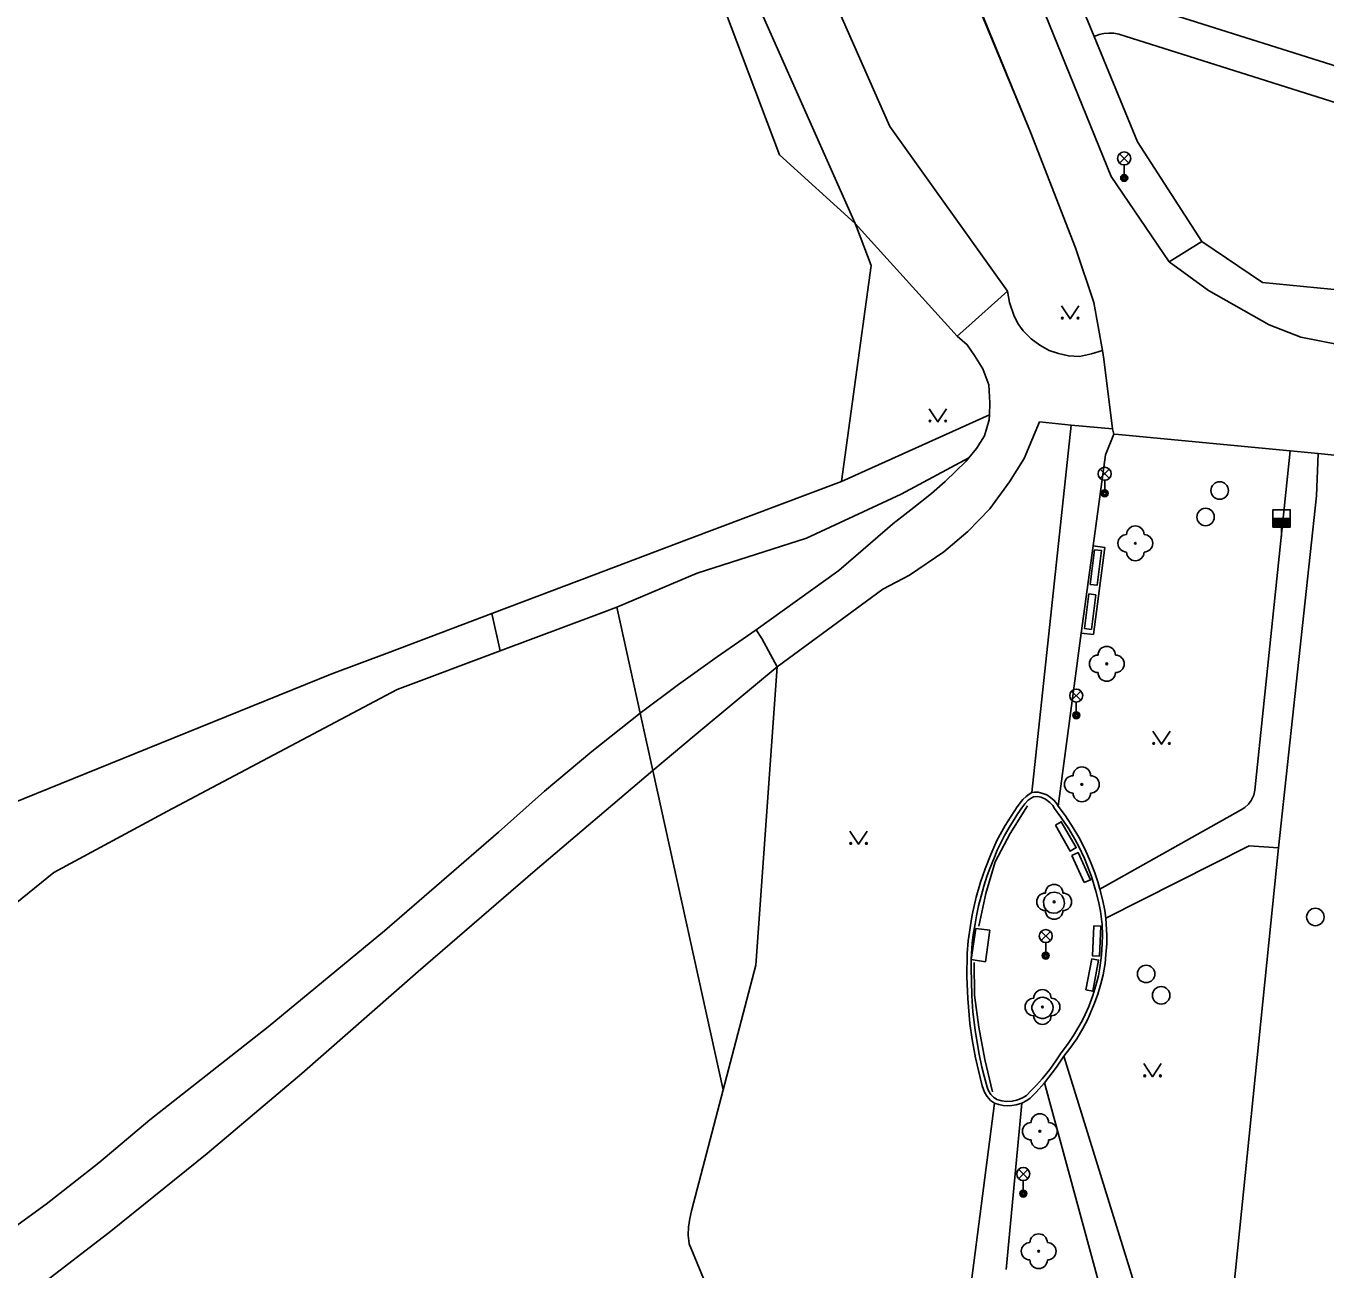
# Model space of a CAD drawing. Extents: x -595546 to -593986, y -1160845 to -1159202.
# Drawn here: x -594601.6 to -594527, y -1159966.5 to -1159895.1 of the extents above; entities that cross this region are included whole.
import ezdxf

# ---------------------------------------------------------------- set-up
doc = ezdxf.new("R2010")
doc.units = 0
for name, color, linetype in [('DOP - rozhrani ploch obecne', 7, 'Continuous'), ('Level 22', 7, 'Continuous'), ('Level 27', 7, 'Continuous'), ('Level 28', 7, 'Continuous'), ('Level 33', 7, 'Continuous'), ('Level 36', 7, 'Continuous'), ('Specificka linie pasportu komunikaci', 7, 'Continuous'), ('TM - chodniky - VP', 7, 'Continuous'), ('TM - hranice MC - pomocna linie', 7, 'Continuous'), ('TM - komunikace - VP', 7, 'Continuous'), ('TM - letecke snimky - pomocna linie', 7, 'Continuous'), ('TM - rozhrani mezi zpev. plochami mezi sebou - VP', 7, 'Continuous'), ('TM - rozhrani ploch obecne - VP', 7, 'Continuous'), ('TM - zabradli - VP', 7, 'Continuous')]:
    doc.layers.add(name, color=color, linetype=linetype)

msp = doc.modelspace()

# ---------------------------------------------------------------- linework, layer by layer
at = {"layer": 'DOP - rozhrani ploch obecne'}
for points in [[(-594554.05, -1159906.48), (-594574.25, -1159860.99)], [(-594562.57, -1159891.42), (-594558.39, -1159902.53)], [(-594562.57, -1159891.42), (-594558.39, -1159902.53)], [(-594558.39, -1159902.53), (-594554.05, -1159906.48)], [(-594553.97, -1159906.67), (-594554.05, -1159906.48)], [(-594553.13, -1159908.89), (-594553.97, -1159906.67)], [(-594554.84, -1159921.28), (-594553.13, -1159908.89)], [(-594551.4, -1159922.01), (-594547.53, -1159919.93)], [(-594554.84, -1159921.28), (-594563.73, -1159924.64)], [(-594556.84, -1159924.54), (-594551.4, -1159922.01)], [(-594563.73, -1159924.64), (-594569.02, -1159926.64)], [(-594563.11, -1159926.54), (-594556.84, -1159924.54)], [(-594569.02, -1159926.64), (-594574.9, -1159928.86)], [(-594563.11, -1159926.54), (-594567.72, -1159928.5)], [(-594574.9, -1159928.86), (-594580.75, -1159931.08)], [(-594574.9, -1159928.86), (-594574.42, -1159931)], [(-594568.73, -1159928.88), (-594574.42, -1159931)], [(-594567.72, -1159928.5), (-594568.73, -1159928.88)], [(-594567.72, -1159928.5), (-594567.53, -1159929.35)], [(-594567.53, -1159929.35), (-594566.38, -1159934.58)], [(-594580.75, -1159931.08), (-594584.07, -1159932.33)], [(-594574.42, -1159931), (-594580.32, -1159933.22)], [(-594584.07, -1159932.33), (-594594.65, -1159936.61)], [(-594580.32, -1159933.22), (-594583.55, -1159934.93)], [(-594583.55, -1159934.93), (-594593.51, -1159940.21)], [(-594566.38, -1159934.58), (-594565.65, -1159937.87)], [(-594594.65, -1159936.61), (-594612.27, -1159943.74)], [(-594565.65, -1159937.87), (-594561.62, -1159956.21)], [(-594593.51, -1159940.21), (-594600.02, -1159943.72)], [(-594600.02, -1159943.72), (-594604.38, -1159947.24)]]:
    msp.add_lwpolyline(points, dxfattribs=at)
at = {"layer": 'Level 22'}
for centre in [(-594537.97, -1159924.83), (-594539.61, -1159931.75), (-594541.04, -1159938.67), (-594542.63, -1159945.41), (-594543.3, -1159951.45), (-594543.45, -1159958.58), (-594543.52, -1159965.47)]:
    msp.add_circle(centre, 0.05, dxfattribs=at)
for centre, start, end in [((-594537.97, -1159924.33), 0, 180), ((-594538.47, -1159924.83), 90, 270), ((-594537.47, -1159924.83), 270, 90), ((-594537.97, -1159925.33), 180, 0), ((-594540.11, -1159931.75), 90, 270), ((-594539.61, -1159931.25), 0, 180), ((-594539.11, -1159931.75), 270, 90), ((-594539.61, -1159932.25), 180, 0), ((-594541.04, -1159938.17), 0, 180), ((-594541.54, -1159938.67), 90, 270), ((-594540.54, -1159938.67), 270, 90), ((-594541.04, -1159939.17), 180, 0), ((-594542.63, -1159944.91), 0, 180), ((-594543.13, -1159945.41), 90, 270), ((-594542.13, -1159945.41), 270, 90), ((-594542.63, -1159945.91), 180, 0), ((-594543.3, -1159950.95), 0, 180), ((-594543.8, -1159951.45), 90, 270), ((-594542.8, -1159951.45), 270, 90), ((-594543.3, -1159951.95), 180, 0), ((-594543.95, -1159958.58), 90, 270), ((-594543.45, -1159958.08), 0, 180), ((-594542.95, -1159958.58), 270, 90), ((-594543.45, -1159959.08), 180, 0), ((-594543.52, -1159964.97), 0, 180), ((-594544.02, -1159965.47), 90, 270), ((-594543.02, -1159965.47), 270, 90), ((-594543.52, -1159965.97), 180, 0)]:
    msp.add_arc(centre, 0.5, start, end, dxfattribs=at)
at = {"layer": 'Level 27'}
for centre in [(-594533.13, -1159921.8), (-594533.94, -1159923.32), (-594527.64, -1159946.28), (-594537.35, -1159949.55), (-594536.49, -1159950.78)]:
    msp.add_circle(centre, 0.5, dxfattribs=at)
at = {"layer": 'Level 28'}
for p, q in [((-594530.08, -1159923.4), (-594529.08, -1159923.4)), ((-594530.08, -1159923.45), (-594529.08, -1159923.45)), ((-594530.08, -1159923.5), (-594529.08, -1159923.5)), ((-594530.08, -1159923.55), (-594529.08, -1159923.55)), ((-594530.08, -1159923.6), (-594529.08, -1159923.6)), ((-594530.08, -1159923.65), (-594529.08, -1159923.65)), ((-594530.08, -1159923.7), (-594529.08, -1159923.7)), ((-594530.08, -1159923.75), (-594529.08, -1159923.75)), ((-594530.08, -1159923.8), (-594529.08, -1159923.8)), ((-594530.08, -1159923.85), (-594529.08, -1159923.85)), ((-594529.58, -1159923.9), (-594529.58, -1159924.43))]:
    msp.add_line(p, q, dxfattribs=at)
msp.add_lwpolyline([(-594530.08, -1159923.9), (-594529.08, -1159923.9), (-594529.08, -1159922.9), (-594530.08, -1159922.9)], close=True, dxfattribs=at)
at = {"layer": 'Level 33'}
for p, q in [((-594538.875, -1159903), (-594538.345, -1159902.47)), ((-594538.875, -1159902.47), (-594538.345, -1159903)), ((-594538.61, -1159903.11), (-594538.61, -1159903.86)), ((-594539.995, -1159921.1), (-594539.465, -1159920.57)), ((-594539.995, -1159920.57), (-594539.465, -1159921.1)), ((-594539.73, -1159921.21), (-594539.73, -1159921.96)), ((-594541.625, -1159933.84), (-594541.095, -1159933.31)), ((-594541.625, -1159933.31), (-594541.095, -1159933.84)), ((-594541.36, -1159933.95), (-594541.36, -1159934.7)), ((-594543.375, -1159947.64), (-594542.845, -1159947.11)), ((-594543.375, -1159947.11), (-594542.845, -1159947.64)), ((-594543.11, -1159947.75), (-594543.11, -1159948.5)), ((-594544.665, -1159961.3), (-594544.135, -1159960.77)), ((-594544.665, -1159960.77), (-594544.135, -1159961.3)), ((-594544.4, -1159961.41), (-594544.4, -1159962.16))]:
    msp.add_line(p, q, dxfattribs=at)
for centre, radius in [((-594538.61, -1159902.735), 0.375), ((-594538.61, -1159903.86), 0.2), ((-594538.61, -1159903.86), 0.145), ((-594538.61, -1159903.86), 0.0876), ((-594539.73, -1159920.835), 0.375), ((-594539.73, -1159921.96), 0.2), ((-594539.73, -1159921.96), 0.145), ((-594539.73, -1159921.96), 0.0876), ((-594541.36, -1159933.575), 0.375), ((-594541.36, -1159934.7), 0.2), ((-594541.36, -1159934.7), 0.145), ((-594541.36, -1159934.7), 0.0876), ((-594543.11, -1159947.375), 0.375), ((-594543.11, -1159948.5), 0.2), ((-594543.11, -1159948.5), 0.145), ((-594543.11, -1159948.5), 0.0876), ((-594544.4, -1159961.035), 0.375), ((-594544.4, -1159962.16), 0.2), ((-594544.4, -1159962.16), 0.145), ((-594544.4, -1159962.16), 0.0876)]:
    msp.add_circle(centre, radius, dxfattribs=at)
at = {"layer": 'Level 36'}
for points in [[(-594542.21, -1159911.2), (-594541.71, -1159911.95), (-594541.21, -1159911.2)], [(-594549.8, -1159917.11), (-594549.3, -1159917.86), (-594548.8, -1159917.11)], [(-594536.97, -1159935.62), (-594536.47, -1159936.37), (-594535.97, -1159935.62)], [(-594554.35, -1159941.36), (-594553.85, -1159942.11), (-594553.35, -1159941.36)], [(-594537.48, -1159954.7), (-594536.98, -1159955.45), (-594536.48, -1159954.7)]]:
    msp.add_lwpolyline(points, dxfattribs=at)
for centre in [(-594542.16, -1159911.9), (-594541.261, -1159911.9), (-594549.75, -1159917.81), (-594548.851, -1159917.81), (-594536.92, -1159936.32), (-594536.021, -1159936.32), (-594554.3, -1159942.06), (-594553.401, -1159942.06), (-594537.43, -1159955.4), (-594536.531, -1159955.4)]:
    msp.add_circle(centre, 0.05, dxfattribs=at)
at = {"layer": 'Specificka linie pasportu komunikaci'}
for points in [[(-594586.63, -1159795.25), (-594584.88, -1159801.73), (-594582.83, -1159807.79), (-594578.37, -1159818.9), (-594571.13, -1159835.74), (-594560.28, -1159861.92), (-594560.09, -1159862.37), (-594543.98, -1159901.22)], [(-594547.7, -1159912.49), (-594545.31, -1159910.35)], [(-594548.19, -1159912.93), (-594547.7, -1159912.49)]]:
    msp.add_lwpolyline(points, dxfattribs=at)
at = {"layer": 'TM - chodniky - VP'}
for points in [[(-594541.67, -1159892.49), (-594540.34, -1159895.73)], [(-594540.34, -1159895.73), (-594537.85, -1159901.79)], [(-594537.85, -1159901.79), (-594534.16, -1159907.51)], [(-594534.16, -1159907.51), (-594530.68, -1159909.85)], [(-594545.31, -1159910.35), (-594545.19, -1159911.01)], [(-594530.68, -1159909.85), (-594525.96, -1159910.32)], [(-594545.19, -1159911.01), (-594544.94, -1159911.73), (-594544.71, -1159912.21), (-594544.4, -1159912.64), (-594543.94, -1159913.1), (-594543.46, -1159913.46), (-594542.92, -1159913.77), (-594542.38, -1159913.93), (-594541.81, -1159914.06), (-594541.17, -1159914.1), (-594540.48, -1159913.96), (-594539.86, -1159913.76)], [(-594546.34, -1159917.46), (-594546.31, -1159916.77), (-594546.38, -1159915.74), (-594546.73, -1159914.81), (-594547.19, -1159914.04), (-594547.62, -1159913.43), (-594548.19, -1159912.93)], [(-594552.46, -1159927.47), (-594550.92, -1159926.66), (-594548.96, -1159925.32), (-594547.58, -1159924.16), (-594546.31, -1159922.85), (-594545.19, -1159921.31), (-594544.35, -1159919.97), (-594543.47, -1159917.85)], [(-594547.53, -1159919.93), (-594547.08, -1159919.39), (-594546.62, -1159918.66), (-594546.35, -1159917.74), (-594546.34, -1159917.46)], [(-594541.65, -1159918.05), (-594543.47, -1159917.85)], [(-594543.9, -1159939.14), (-594541.65, -1159918.05)], [(-594539.2, -1159918.57), (-594539.69, -1159919.75)], [(-594548.88, -1159921.28), (-594547.67, -1159920.11)], [(-594547.67, -1159920.11), (-594547.53, -1159919.93)], [(-594540.39, -1159924.98), (-594539.69, -1159919.75)], [(-594529.08, -1159919.52), (-594531.12, -1159939.01)], [(-594551.77, -1159923.62), (-594551.71, -1159923.57), (-594550.69, -1159922.78), (-594549.66, -1159921.97), (-594548.88, -1159921.28)], [(-594541.07, -1159929.99), (-594540.39, -1159924.98)], [(-594542.4, -1159939.92), (-594541.07, -1159929.99)], [(-594558.52, -1159931.93), (-594559.75, -1159949.05), (-594561.62, -1159956.21)], [(-594544.5, -1159939.63), (-594544.42, -1159939.53), (-594544.24, -1159939.36), (-594544.07, -1159939.24), (-594543.9, -1159939.14)], [(-594543.9, -1159939.14), (-594543.75, -1159939.12), (-594543.55, -1159939.12), (-594543.27, -1159939.19), (-594543.05, -1159939.27), (-594542.83, -1159939.42), (-594542.62, -1159939.59), (-594542.47, -1159939.78), (-594542.4, -1159939.92)], [(-594531.12, -1159939.01), (-594531.18, -1159939.29), (-594531.32, -1159939.59), (-594531.48, -1159939.81), (-594531.69, -1159940), (-594531.93, -1159940.15)], [(-594546.06, -1159956.97), (-594546.28, -1159956.82), (-594546.48, -1159956.58), (-594546.6, -1159956.38), (-594546.69, -1159956.19), (-594546.76, -1159955.97), (-594546.88, -1159955.49), (-594547.14, -1159954.36), (-594547.34, -1159953.32), (-594547.46, -1159952.39), (-594547.59, -1159950.96), (-594547.64, -1159949.71), (-594547.62, -1159948.38), (-594547.57, -1159947.65), (-594547.4, -1159946.53), (-594547.33, -1159946.16), (-594547.1, -1159945.14), (-594546.85, -1159944.28), (-594546.59, -1159943.52), (-594546.27, -1159942.69), (-594545.92, -1159941.9), (-594545.44, -1159941.03), (-594544.76, -1159939.96), (-594544.5, -1159939.63)], [(-594542.4, -1159939.92), (-594541.98, -1159940.48), (-594541.53, -1159941.17), (-594541.22, -1159941.7), (-594540.87, -1159942.36), (-594540.54, -1159943.12), (-594540.3, -1159943.74), (-594540.13, -1159944.26), (-594540, -1159944.69)], [(-594540, -1159944.69), (-594531.93, -1159940.15)], [(-594539.66, -1159946.34), (-594531.43, -1159942.2), (-594529.75, -1159942.32)], [(-594540, -1159944.69), (-594539.83, -1159945.36), (-594539.73, -1159945.9), (-594539.66, -1159946.34)], [(-594539.66, -1159946.34), (-594539.6, -1159947.32), (-594539.61, -1159947.83), (-594539.66, -1159948.44), (-594539.71, -1159948.96), (-594539.82, -1159949.61), (-594539.95, -1159950.12), (-594540.13, -1159950.72), (-594540.31, -1159951.23), (-594540.69, -1159952.15), (-594540.98, -1159952.68), (-594541.33, -1159953.27), (-594541.72, -1159953.83), (-594542.08, -1159954.28)], [(-594542.08, -1159954.28), (-594542.49, -1159954.91), (-594543.19, -1159955.81)], [(-594536.1, -1159973.54), (-594542.08, -1159954.28)], [(-594543.19, -1159955.81), (-594543.66, -1159956.33), (-594544, -1159956.68), (-594544.19, -1159956.82), (-594544.48, -1159956.96)], [(-594538.27, -1159973.91), (-594543.19, -1159955.81)], [(-594561.62, -1159956.21), (-594563.43, -1159963.15)], [(-594548.14, -1159973.09), (-594546.06, -1159956.97)], [(-594544.48, -1159956.96), (-594544.8, -1159957.07), (-594545.05, -1159957.11), (-594545.3, -1159957.12), (-594545.55, -1159957.1), (-594545.8, -1159957.05), (-594546.06, -1159956.97)], [(-594545.38, -1159966.51), (-594544.48, -1159956.96)], [(-594563.43, -1159963.15), (-594563.54, -1159963.59), (-594563.61, -1159964.09), (-594563.62, -1159964.54), (-594563.57, -1159965.05)], [(-594561.42, -1159970.27), (-594563.57, -1159965.05)]]:
    msp.add_lwpolyline(points, dxfattribs=at)
at = {"layer": 'TM - hranice MC - pomocna linie'}
for points in [[(-594548.19, -1159912.93), (-594554.05, -1159906.48)], [(-594554.84, -1159921.28), (-594546.34, -1159917.46)]]:
    msp.add_lwpolyline(points, dxfattribs=at)
at = {"layer": 'TM - komunikace - VP'}
for points in [[(-594565.2, -1159840.16), (-594539.35, -1159903.78)], [(-594543.98, -1159901.22), (-594559.98, -1159862.22), (-594560.09, -1159861.95), (-594568.23, -1159842.1)], [(-594541.41, -1159907.87), (-594543.98, -1159901.22)], [(-594539.35, -1159903.78), (-594536.02, -1159908.67)], [(-594539.86, -1159913.76), (-594540.35, -1159911), (-594541.41, -1159907.87)], [(-594536.02, -1159908.67), (-594533.78, -1159910.32)], [(-594533.78, -1159910.32), (-594530.3, -1159912.29)], [(-594530.3, -1159912.29), (-594528.47, -1159913)], [(-594528.47, -1159913), (-594525.26, -1159913.63)], [(-594539.77, -1159914.26), (-594539.86, -1159913.76)], [(-594539.28, -1159918.26), (-594539.77, -1159914.26)], [(-594539.2, -1159918.57), (-594539.28, -1159918.26)], [(-594538.94, -1159918.59), (-594539.2, -1159918.57)], [(-594529.08, -1159919.52), (-594538.94, -1159918.59)], [(-594527.47, -1159919.67), (-594529.08, -1159919.52)], [(-594527.47, -1159919.67), (-594527.58, -1159922.1)], [(-594527.58, -1159922.1), (-594529.75, -1159942.32)], [(-594529.75, -1159942.32), (-594532.89, -1159973.15)]]:
    msp.add_lwpolyline(points, dxfattribs=at)
at = {"layer": 'TM - letecke snimky - pomocna linie'}
for points in [[(-594545.31, -1159910.35), (-594552.05, -1159900.91), (-594576.79, -1159844.82), (-594580.96, -1159844.23)], [(-594541.67, -1159892.49), (-594540.46, -1159893), (-594510.86, -1159902.35), (-594510.81, -1159902.14), (-594510.72, -1159901.92), (-594510.61, -1159901.72), (-594510.48, -1159901.53), (-594510.32, -1159901.36), (-594510.14, -1159901.21), (-594509.94, -1159901.08), (-594509.73, -1159900.98), (-594509.51, -1159900.91), (-594509.18, -1159900.84), (-594508.92, -1159900.82), (-594508.69, -1159900.84), (-594508.46, -1159900.88)], [(-594540.34, -1159895.73), (-594540.04, -1159895.62), (-594539.77, -1159895.56), (-594539.49, -1159895.54), (-594539.2, -1159895.55), (-594538.92, -1159895.6), (-594512.04, -1159904.1), (-594511.96, -1159904.24), (-594511.94, -1159904.43), (-594511.98, -1159904.59), (-594512.05, -1159904.69), (-594513.91, -1159905.4)], [(-594551.77, -1159923.62), (-594554.99, -1159926.39), (-594559.72, -1159929.79)], [(-594558.52, -1159931.93), (-594552.46, -1159927.47)], [(-594559.72, -1159929.79), (-594561.97, -1159931.34), (-594564.19, -1159932.94), (-594566.38, -1159934.58)], [(-594559.72, -1159929.79), (-594559.4, -1159930.3)], [(-594559.4, -1159930.3), (-594558.52, -1159931.93)], [(-594565.65, -1159937.87), (-594563.28, -1159935.88), (-594560.9, -1159933.9), (-594558.52, -1159931.93)], [(-594566.38, -1159934.58), (-594569.16, -1159936.78), (-594571.87, -1159939.06), (-594574.52, -1159941.41)], [(-594585.79, -1159955.27), (-594579.13, -1159949.41), (-594572.41, -1159943.61), (-594565.65, -1159937.87)], [(-594574.52, -1159941.41), (-594581.05, -1159947.08), (-594587.72, -1159952.58), (-594594.52, -1159957.92)], [(-594602.4, -1159968.66), (-594596.76, -1159964.32), (-594591.23, -1159959.86), (-594585.79, -1159955.27)], [(-594594.52, -1159957.92), (-594597.44, -1159960.4), (-594600.46, -1159962.77), (-594603.57, -1159965.01)]]:
    msp.add_lwpolyline(points, dxfattribs=at)
at = {"layer": 'TM - rozhrani mezi zpev. plochami mezi sebou - VP'}
msp.add_lwpolyline([(-594536.02, -1159908.67), (-594534.16, -1159907.51)], dxfattribs=at)
at = {"layer": 'TM - rozhrani ploch obecne - VP'}
for points in [[(-594541.65, -1159918.05), (-594539.28, -1159918.26)], [(-594521.09, -1159920.32), (-594527.47, -1159919.67)], [(-594540.39, -1159924.98), (-594539.73, -1159925.07), (-594540.38, -1159930.06), (-594541.07, -1159929.99)], [(-594540.31, -1159925.2), (-594539.91, -1159925.25), (-594540.17, -1159927.24), (-594540.56, -1159927.19)], [(-594540.56, -1159927.19), (-594540.31, -1159925.2)], [(-594540.63, -1159927.74), (-594540.24, -1159927.79), (-594540.49, -1159929.77), (-594540.89, -1159929.72), (-594540.63, -1159927.74)], [(-594544.49, -1159940.01), (-594544.31, -1159939.78), (-594544.12, -1159939.58), (-594543.95, -1159939.46), (-594543.81, -1159939.38), (-594543.61, -1159939.37), (-594543.37, -1159939.41), (-594543.13, -1159939.51), (-594542.87, -1159939.7), (-594542.71, -1159939.89), (-594542.61, -1159940.05)], [(-594547.39, -1159948.73), (-594547.33, -1159947.79), (-594547.27, -1159947.3), (-594547.17, -1159946.67), (-594547.09, -1159946.21), (-594546.97, -1159945.65), (-594546.82, -1159945.09), (-594546.67, -1159944.51), (-594546.49, -1159943.96), (-594546.35, -1159943.59), (-594546.06, -1159942.85), (-594545.89, -1159942.44), (-594545.7, -1159942.06), (-594545.47, -1159941.6), (-594545.15, -1159941.05), (-594544.93, -1159940.69), (-594544.72, -1159940.35), (-594544.49, -1159940.01)], [(-594542.61, -1159940.05), (-594542.24, -1159940.55), (-594541.79, -1159941.22), (-594541.45, -1159941.81), (-594541.21, -1159942.24), (-594540.89, -1159942.93), (-594540.71, -1159943.36), (-594540.49, -1159943.95), (-594540.23, -1159944.8), (-594540.07, -1159945.46), (-594539.97, -1159945.95), (-594539.88, -1159946.72), (-594539.85, -1159947.31), (-594539.87, -1159947.83), (-594539.91, -1159948.48), (-594540.01, -1159949.21), (-594540.09, -1159949.66), (-594540.23, -1159950.21), (-594540.41, -1159950.78), (-594540.64, -1159951.42), (-594540.84, -1159951.88), (-594541.03, -1159952.25), (-594541.51, -1159953.09), (-594541.86, -1159953.6), (-594542.23, -1159954.08), (-594542.54, -1159954.54), (-594542.88, -1159955.03), (-594543.32, -1159955.58)], [(-594542.56, -1159941.01), (-594542.22, -1159940.81), (-594541.36, -1159942.3), (-594541.71, -1159942.5), (-594542.56, -1159941.01)], [(-594541.62, -1159942.75), (-594541.26, -1159942.58), (-594540.54, -1159944.15), (-594540.9, -1159944.31)], [(-594540.9, -1159944.31), (-594541.62, -1159942.75)], [(-594543.23, -1159945.6), (-594543.24, -1159945.38), (-594543.16, -1159945.17), (-594543.02, -1159945.01), (-594542.85, -1159944.89), (-594542.61, -1159944.86), (-594542.35, -1159944.92), (-594542.16, -1159945.07), (-594542.07, -1159945.27), (-594542.04, -1159945.51), (-594542.1, -1159945.74), (-594542.26, -1159945.92), (-594542.45, -1159946.04), (-594542.67, -1159946.06), (-594542.89, -1159946.02), (-594543.07, -1159945.89), (-594543.19, -1159945.73)], [(-594543.23, -1159945.6), (-594543.19, -1159945.73)], [(-594547.39, -1159948.73), (-594547.12, -1159946.95)], [(-594547.12, -1159946.95), (-594546.32, -1159947.03)], [(-594540.35, -1159946.79), (-594539.95, -1159946.81), (-594540.03, -1159948.53), (-594540.43, -1159948.51), (-594540.35, -1159946.79)], [(-594546.32, -1159947.03), (-594546.57, -1159948.85)], [(-594543.32, -1159955.58), (-594543.65, -1159955.94), (-594543.94, -1159956.25), (-594544.21, -1159956.52), (-594544.4, -1159956.65), (-594544.61, -1159956.74), (-594544.78, -1159956.8), (-594545.03, -1159956.86), (-594545.39, -1159956.87), (-594545.63, -1159956.84), (-594545.92, -1159956.76), (-594546.1, -1159956.62), (-594546.26, -1159956.47), (-594546.39, -1159956.26), (-594546.47, -1159956.06), (-594546.64, -1159955.41), (-594546.77, -1159954.91), (-594546.93, -1159954.16), (-594547.03, -1159953.61), (-594547.17, -1159952.78), (-594547.29, -1159951.72), (-594547.36, -1159950.8), (-594547.38, -1159949.94), (-594547.39, -1159949.27), (-594547.39, -1159948.73)], [(-594546.57, -1159948.85), (-594547.39, -1159948.73)], [(-594540.47, -1159948.69), (-594540.08, -1159948.76), (-594540.41, -1159950.54), (-594540.81, -1159950.46), (-594540.47, -1159948.69)], [(-594543.9, -1159951.55), (-594543.9, -1159951.42), (-594543.86, -1159951.29), (-594543.79, -1159951.17), (-594543.7, -1159951.06), (-594543.57, -1159950.97), (-594543.41, -1159950.91), (-594543.27, -1159950.89), (-594543.07, -1159950.94), (-594542.91, -1159951.03), (-594542.81, -1159951.14), (-594542.73, -1159951.29), (-594542.69, -1159951.46), (-594542.7, -1159951.61), (-594542.75, -1159951.73), (-594542.83, -1159951.87), (-594542.92, -1159951.97), (-594543.06, -1159952.06), (-594543.23, -1159952.1), (-594543.36, -1159952.11), (-594543.54, -1159952.05), (-594543.68, -1159951.97), (-594543.79, -1159951.83), (-594543.86, -1159951.69)], [(-594543.9, -1159951.55), (-594543.86, -1159951.69)]]:
    msp.add_lwpolyline(points, dxfattribs=at)
at = {"layer": 'TM - zabradli - VP'}
for points in [[(-594546.96, -1159946.8), (-594546.55, -1159944.93), (-594546.01, -1159943.12), (-594545.15, -1159941.49), (-594544.15, -1159939.91)], [(-594546.16, -1159956.31), (-594546.61, -1159954.47), (-594546.95, -1159952.6), (-594547.19, -1159950.76), (-594547.22, -1159948.9)]]:
    msp.add_lwpolyline(points, dxfattribs=at)

doc.saveas('drawing.dxf')
